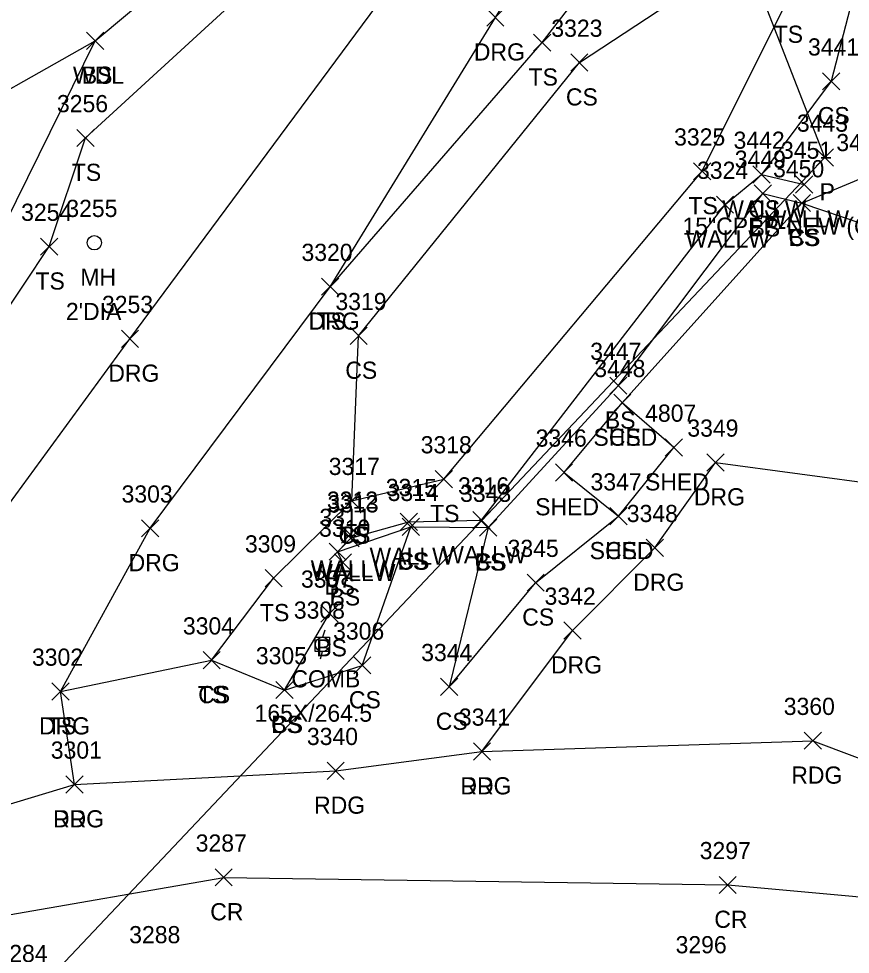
# Model space of a CAD drawing. Extents: x 49137 to 50946, y 9590 to 10709.
# Drawn here: x 50328.9 to 50425.7, y 9799.7 to 9908.7 of the extents above; entities that cross this region are included whole.
import ezdxf

# ---------------------------------------------------------------- set-up
doc = ezdxf.new("R2010")
doc.units = 0
for name, color, linetype in [('D_A', 7, 'Continuous'), ('D_C', 7, 'Continuous'), ('D_I', 7, 'Continuous'), ('D_TIC', 7, 'Continuous'), ('DCP', 7, 'Continuous'), ('L_A', 7, 'Continuous'), ('L_I', 7, 'Continuous'), ('L_TIC', 7, 'Continuous'), ('LAWA', 7, 'Continuous'), ('LBC', 7, 'Continuous'), ('LELB', 7, 'Continuous'), ('LW', 7, 'Continuous'), ('P_A', 7, 'Continuous'), ('P_I', 7, 'Continuous'), ('P_TIC', 7, 'Continuous'), ('PEU', 7, 'Continuous'), ('PRC', 7, 'Continuous'), ('R_A', 7, 'Continuous'), ('R_I', 7, 'Continuous'), ('R_TIC', 7, 'Continuous'), ('RDG', 7, 'Continuous'), ('U_A', 7, 'Continuous'), ('U_C', 7, 'Continuous'), ('U_I', 7, 'Continuous'), ('UP', 7, 'Continuous'), ('UUMH', 7, 'Continuous')]:
    doc.layers.add(name, color=color, linetype=linetype)

msp = doc.modelspace()

# ---------------------------------------------------------------- linework, layer by layer
at = {"layer": 'D_TIC'}
for points in [[(50421.72, 9891.52), (50423.72, 9893.52)], [(50423.72, 9891.52), (50421.72, 9893.52)]]:
    msp.add_lwpolyline(points, dxfattribs=at)
at = {"layer": 'DCP'}
msp.add_lwpolyline([(49941.69, 9827.48), (50059.34, 9808.37), (50181.4, 9733.09), (50281.74, 9743.29), (50422.72, 9892.52), (50122.34, 10663.61), (50179.93, 10552.61), (50179.64, 10394.45), (50122.34, 10285.07), (50121.56, 10284.35)], dxfattribs=at)
at = {"layer": 'L_TIC'}
for points in [[(50336.78, 9905.1), (50338.78, 9907.1)], [(50338.78, 9905.1), (50336.78, 9907.1)], [(50336.78, 9905.1), (50338.78, 9907.1)], [(50338.78, 9905.1), (50336.78, 9907.1)], [(50388.82, 9904.89), (50390.82, 9906.89)], [(50390.82, 9904.89), (50388.82, 9906.89)], [(50393.14, 9902.57), (50395.14, 9904.57)], [(50395.14, 9902.57), (50393.14, 9904.57)], [(50422.45, 9900.39), (50424.45, 9902.39)], [(50424.45, 9900.39), (50422.45, 9902.39)], [(50335.66, 9893.79), (50337.66, 9895.79)], [(50337.66, 9893.79), (50335.66, 9895.79)], [(50407.43, 9889.91), (50409.43, 9891.91)], [(50409.43, 9889.91), (50407.43, 9891.91)], [(50414.35, 9889.53), (50416.35, 9891.53)], [(50416.35, 9889.53), (50414.35, 9891.53)], [(50414.35, 9889.53), (50416.35, 9891.53)], [(50416.35, 9889.53), (50414.35, 9891.53)], [(50419.3, 9888.37), (50421.3, 9890.37)], [(50421.3, 9888.37), (50419.3, 9890.37)], [(50414.5, 9887.32), (50416.5, 9889.32)], [(50416.5, 9887.32), (50414.5, 9889.32)], [(50410.1, 9886.03), (50412.1, 9888.03)], [(50412.1, 9886.03), (50410.1, 9888.03)], [(50419.04, 9886.21), (50421.04, 9888.21)], [(50421.04, 9886.21), (50419.04, 9888.21)], [(50419.04, 9886.21), (50421.04, 9888.21)], [(50421.04, 9886.21), (50419.04, 9888.21)], [(50331.43, 9881.14), (50333.43, 9883.14)], [(50333.43, 9881.14), (50331.43, 9883.14)], [(50364.14, 9876.47), (50366.14, 9878.47)], [(50366.14, 9876.47), (50364.14, 9878.47)], [(50367.45, 9870.75), (50369.45, 9872.75)], [(50369.45, 9870.75), (50367.45, 9872.75)], [(50397.67, 9864.95), (50399.67, 9866.95)], [(50399.67, 9864.95), (50397.67, 9866.95)], [(50398.14, 9862.95), (50400.14, 9864.95)], [(50400.14, 9862.95), (50398.14, 9864.95)], [(50398.14, 9862.95), (50400.14, 9864.95)], [(50400.14, 9862.95), (50398.14, 9864.95)], [(50398.14, 9862.95), (50400.14, 9864.95)], [(50400.14, 9862.95), (50398.14, 9864.95)], [(50404.14, 9857.75), (50406.14, 9859.75)], [(50406.14, 9857.75), (50404.14, 9859.75)], [(50391.36, 9854.85), (50393.36, 9856.85)], [(50393.36, 9854.85), (50391.36, 9856.85)], [(50391.36, 9854.85), (50393.36, 9856.85)], [(50393.36, 9854.85), (50391.36, 9856.85)], [(50377.36, 9854.07), (50379.36, 9856.07)], [(50379.36, 9854.07), (50377.36, 9856.07)], [(50366.66, 9851.55), (50368.66, 9853.55)], [(50368.66, 9851.55), (50366.66, 9853.55)], [(50366.66, 9851.55), (50368.66, 9853.55)], [(50368.66, 9851.55), (50366.66, 9853.55)], [(50373.3, 9849.1), (50375.3, 9851.1)], [(50375.3, 9849.1), (50373.3, 9851.1)], [(50381.76, 9849.28), (50383.76, 9851.28)], [(50383.76, 9849.28), (50381.76, 9851.28)], [(50397.7, 9849.75), (50399.7, 9851.75)], [(50399.7, 9849.75), (50397.7, 9851.75)], [(50397.7, 9849.75), (50399.7, 9851.75)], [(50399.7, 9849.75), (50397.7, 9851.75)], [(50373.53, 9848.52), (50375.53, 9850.52)], [(50375.53, 9848.52), (50373.53, 9850.52)], [(50373.53, 9848.52), (50375.53, 9850.52)], [(50375.53, 9848.52), (50373.53, 9850.52)], [(50382.52, 9848.42), (50384.52, 9850.42)], [(50384.52, 9848.42), (50382.52, 9850.42)], [(50382.52, 9848.42), (50384.52, 9850.42)], [(50384.52, 9848.42), (50382.52, 9850.42)], [(50366.45, 9847.62), (50368.45, 9849.62)], [(50368.45, 9847.62), (50366.45, 9849.62)], [(50366.52, 9847.19), (50368.52, 9849.19)], [(50368.52, 9847.19), (50366.52, 9849.19)], [(50365.01, 9845.62), (50367.01, 9847.62)], [(50367.01, 9845.62), (50365.01, 9847.62)], [(50365.63, 9844.36), (50367.63, 9846.36)], [(50367.63, 9844.36), (50365.63, 9846.36)], [(50357.56, 9842.53), (50359.56, 9844.53)], [(50359.56, 9842.53), (50357.56, 9844.53)], [(50388.05, 9842.01), (50390.05, 9844.01)], [(50390.05, 9842.01), (50388.05, 9844.01)], [(50364.07, 9838.43), (50366.07, 9840.43)], [(50366.07, 9838.43), (50364.07, 9840.43)], [(50350.34, 9832.98), (50352.34, 9834.98)], [(50352.34, 9832.98), (50350.34, 9834.98)], [(50350.34, 9832.98), (50352.34, 9834.98)], [(50352.34, 9832.98), (50350.34, 9834.98)], [(50367.88, 9832.38), (50369.88, 9834.38)], [(50369.88, 9832.38), (50367.88, 9834.38)], [(50332.76, 9829.34), (50334.76, 9831.34)], [(50334.76, 9829.34), (50332.76, 9831.34)], [(50358.83, 9829.51), (50360.83, 9831.51)], [(50360.83, 9829.51), (50358.83, 9831.51)], [(50358.83, 9829.51), (50360.83, 9831.51)], [(50360.83, 9829.51), (50358.83, 9831.51)], [(50377.99, 9829.88), (50379.99, 9831.88)], [(50379.99, 9829.88), (50377.99, 9831.88)]]:
    msp.add_lwpolyline(points, dxfattribs=at)
at = {"layer": 'LAWA'}
msp.add_lwpolyline([(50269.38, 9910.32), (50295.29, 9895.71), (50319.1, 9895.53), (50337.78, 9906.1), (50359.68, 9924.43), (50374.53, 9947.77)], dxfattribs=at)
at = {"layer": 'LBC'}
for points in [[(50392.36, 9855.85), (50398.7, 9850.75), (50405.14, 9858.75), (50399.14, 9863.95)], [(50392.36, 9855.85), (50399.14, 9863.95)]]:
    msp.add_lwpolyline(points, dxfattribs=at)
at = {"layer": 'LELB'}
for points in [[(50367.66, 9852.55), (50368.45, 9871.75), (50394.14, 9903.57), (50411.12, 9914.74), (50423.73, 9947.13), (50430.73, 9954.36), (50446.65, 9958.12), (50469.81, 9972.61)], [(50333.76, 9830.34), (50351.34, 9833.98), (50358.56, 9843.53), (50367.66, 9852.55), (50378.36, 9855.07), (50408.43, 9890.91), (50418.35, 9910.87), (50422.96, 9927.17), (50439.15, 9946.64), (50446.65, 9958.12), (50488.28, 9966.36), (50511.34, 9965.5)], [(50365.14, 9877.47), (50389.82, 9905.89), (50402.42, 9922.22), (50417.66, 9947.41), (50430.73, 9954.36)], [(50479.65, 9953.58), (50457.74, 9952.02), (50443.92, 9943.89), (50428.75, 9921.97), (50423.45, 9901.39), (50415.35, 9890.53)], [(50314.49, 9855.16), (50332.43, 9882.14), (50336.66, 9894.79), (50365.35, 9921.11), (50382.8, 9943.34)], [(50287.76, 9883.23), (50308.87, 9867.11), (50313.84, 9877.34), (50325.98, 9882.23), (50337.78, 9906.1)], [(50399.14, 9863.95), (50420.04, 9887.21), (50427.36, 9890.26), (50434.83, 9897.64)], [(50359.83, 9830.51), (50365.07, 9839.43), (50366.63, 9845.36), (50366.01, 9846.62), (50374.53, 9849.52), (50383.52, 9849.42), (50398.67, 9865.95), (50415.5, 9888.32), (50420.04, 9887.21), (50434.24, 9882.39), (50442.54, 9877.68)], [(50383.52, 9849.42), (50378.99, 9830.88), (50389.05, 9843.01), (50398.7, 9850.75)], [(50351.34, 9833.98), (50359.83, 9830.51), (50368.88, 9833.38), (50374.53, 9849.52)]]:
    msp.add_lwpolyline(points, dxfattribs=at)
at = {"layer": 'LW'}
msp.add_lwpolyline([(50367.45, 9848.62), (50367.52, 9848.19), (50374.3, 9850.1), (50382.76, 9850.28), (50411.1, 9887.03), (50415.35, 9890.53), (50420.3, 9889.37)], dxfattribs=at)
at = {"layer": 'P_TIC'}
for points in [[(50420.32, 9823.61), (50422.32, 9825.61)], [(50422.32, 9823.61), (50420.32, 9825.61)], [(50381.81, 9822.36), (50383.81, 9824.36)], [(50383.81, 9822.36), (50381.81, 9824.36)], [(50364.78, 9820.11), (50366.78, 9822.11)], [(50366.78, 9820.11), (50364.78, 9822.11)], [(50334.39, 9818.52), (50336.39, 9820.52)], [(50336.39, 9818.52), (50334.39, 9820.52)], [(50351.75, 9807.7), (50353.75, 9809.7)], [(50353.75, 9807.7), (50351.75, 9809.7)], [(50410.41, 9806.82), (50412.41, 9808.82)], [(50412.41, 9806.82), (50410.41, 9808.82)]]:
    msp.add_lwpolyline(points, dxfattribs=at)
at = {"layer": 'PEU'}
msp.add_lwpolyline([(49941.83, 9610.06), (49990.09, 9639.04), (50024.75, 9652.6), (50065.89, 9663.6), (50106.75, 9669.47), (50143.68, 9687.26), (50173.12, 9705.67), (50199.31, 9725.1), (50238.44, 9758.01), (50268.02, 9782.89), (50296.91, 9803.77), (50321.98, 9815.49), (50335.39, 9819.52), (50365.78, 9821.11), (50382.81, 9823.36), (50421.32, 9824.61), (50445.25, 9815.6), (50461.95, 9809.8), (50483.11, 9806.63), (50497.86, 9807.55), (50514.33, 9805.13), (50518.4, 9805.51), (50536.96, 9801.1)], dxfattribs=at)
at = {"layer": 'PRC'}
msp.add_lwpolyline([(49946.14, 9603.32), (49990.57, 9628.34), (50029.06, 9644.26), (50067.71, 9652.16), (50111.82, 9660.88), (50152.59, 9679.83), (50181.44, 9691.98), (50206.17, 9716.71), (50246.84, 9750.25), (50275.55, 9774.21), (50303.89, 9794.63), (50325.93, 9804.02), (50352.75, 9808.7), (50411.41, 9807.82), (50440.83, 9805.17), (50459.62, 9800.88), (50480.38, 9795.99)], dxfattribs=at)
at = {"layer": 'R_TIC'}
for points in [[(50383.37, 9907.81), (50385.37, 9909.81)], [(50385.37, 9907.81), (50383.37, 9909.81)], [(50364.14, 9876.47), (50366.14, 9878.47)], [(50366.14, 9876.47), (50364.14, 9878.47)], [(50340.84, 9870.41), (50342.84, 9872.41)], [(50342.84, 9870.41), (50340.84, 9872.41)], [(50408.98, 9856.01), (50410.98, 9858.01)], [(50410.98, 9856.01), (50408.98, 9858.01)], [(50343.19, 9848.34), (50345.19, 9850.34)], [(50345.19, 9848.34), (50343.19, 9850.34)], [(50401.92, 9846.07), (50403.92, 9848.07)], [(50403.92, 9846.07), (50401.92, 9848.07)], [(50392.35, 9836.44), (50394.35, 9838.44)], [(50394.35, 9836.44), (50392.35, 9838.44)], [(50332.76, 9829.34), (50334.76, 9831.34)], [(50334.76, 9829.34), (50332.76, 9831.34)], [(50381.81, 9822.36), (50383.81, 9824.36)], [(50383.81, 9822.36), (50381.81, 9824.36)], [(50334.39, 9818.52), (50336.39, 9820.52)], [(50336.39, 9818.52), (50334.39, 9820.52)]]:
    msp.add_lwpolyline(points, dxfattribs=at)
at = {"layer": 'RDG'}
for points in [[(50261.11, 9892.73), (50266.99, 9900.96), (50287.76, 9883.23), (50308.32, 9860.48), (50314.49, 9855.16), (50323.34, 9846.19), (50341.84, 9871.41), (50375.36, 9916.69), (50389.32, 9936.91)], [(50335.39, 9819.52), (50333.76, 9830.34), (50344.19, 9849.34), (50365.14, 9877.47), (50384.37, 9908.81), (50396.05, 9927.82)], [(50382.81, 9823.36), (50393.35, 9837.44), (50402.92, 9847.07), (50409.98, 9857.01), (50429.63, 9854.36)]]:
    msp.add_lwpolyline(points, dxfattribs=at)
at = {"layer": 'UP'}
for p, q in [((50363.41, 9834.98), (50363.41, 9836.65)), ((50363.41, 9836.65), (50365.08, 9836.65)), ((50364.5, 9837.48), (50364.25, 9836.65)), ((50365.08, 9836.65), (50365.08, 9834.98)), ((50364.25, 9835.82), (50364.25, 9835.82)), ((50365.08, 9834.98), (50363.41, 9834.98)), ((50364, 9834.15), (50364.25, 9834.98))]:
    msp.add_line(p, q, dxfattribs=at)
msp.add_circle((50364.25, 9835.82), 0.833, dxfattribs=at)
at = {"layer": 'UUMH'}
for p, q in [((50337.69, 9882.59), (50337.69, 9882.59)), ((50338.53, 9882.59), (50338.53, 9882.59))]:
    msp.add_line(p, q, dxfattribs=at)
msp.add_circle((50337.69, 9882.59), 0.833, dxfattribs=at)

# ---------------------------------------------------------------- texts
at = {"layer": 'D_A'}
msp.add_text('P', height=2, dxfattribs=at).set_placement((50422.1, 9887.52))
at = {"layer": 'D_C'}
msp.add_text('15"CPEP-NEW (OUTLET)', height=2, dxfattribs=at).set_placement((50406.14, 9883.52))
at = {"layer": 'D_I'}
msp.add_text('3443', height=2, dxfattribs=at).set_placement((50419.46, 9895.52))
at = {"layer": 'L_A'}
for s, p in [('TS', (50416.76, 9905.87)), ('WDL', (50335.2, 9901.1)), ('BS', (50336.23, 9901.1)), ('TS', (50388.23, 9900.89)), ('CS', (50392.58, 9898.57)), ('CS', (50421.89, 9896.39)), ('TS', (50335.07, 9889.79)), ('TS', (50406.84, 9885.91)), ('WALLW', (50410.77, 9885.53)), ('CS', (50413.79, 9885.53)), ('WALLW', (50415.72, 9884.37)), ('BS', (50413.94, 9883.32)), ('WALLW', (50406.52, 9882.03)), ('CS', (50418.48, 9882.21)), ('BS', (50418.48, 9882.21)), ('TS', (50330.84, 9877.14)), ('TS', (50363.55, 9872.47)), ('CS', (50366.9, 9866.75)), ('BS', (50397.11, 9860.95)), ('SHED', (50395.78, 9858.95)), ('SHED', (50395.78, 9858.95)), ('CS', (50397.58, 9858.95)), ('SHED', (50401.78, 9853.75)), ('TS', (50376.77, 9850.07)), ('SHED', (50389, 9850.85)), ('SHED', (50389, 9850.85)), ('TS', (50366.07, 9847.55)), ('CS', (50366.1, 9847.55)), ('SHED', (50395.34, 9845.75)), ('CS', (50397.14, 9845.75)), ('WALLW', (50369.72, 9845.1)), ('CS', (50372.97, 9844.52)), ('BS', (50372.97, 9844.52)), ('WALLW', (50378.18, 9845.28)), ('CS', (50381.96, 9844.42)), ('BS', (50381.96, 9844.42)), ('WALLW', (50362.87, 9843.62)), ('WALLW', (50362.94, 9843.19)), ('BS', (50364.46, 9841.62)), ('BS', (50365.07, 9840.36)), ('TS', (50356.97, 9838.53)), ('CS', (50387.49, 9838.01)), ('BS', (50363.52, 9834.43)), ('TS', (50349.75, 9828.98)), ('CS', (50349.78, 9828.98)), ('CS', (50367.32, 9828.38)), ('CS', (50377.43, 9825.88)), ('TS', (50332.17, 9825.34)), ('CS', (50358.27, 9825.51)), ('BS', (50358.27, 9825.51))]:
    msp.add_text(s, height=2, dxfattribs=at).set_placement(p)
at = {"layer": 'L_I'}
for s, p in [('3323', (50390.88, 9906.57)), ('3441', (50420.75, 9904.39)), ('3256', (50333.34, 9897.79)), ('3325', (50405.17, 9893.91)), ('3442', (50412.09, 9893.53)), ('3442', (50412.09, 9893.53)), ('3451', (50417.61, 9892.37)), ('3456', (50424.05, 9893.26)), ('3456', (50424.05, 9893.26)), ('3449', (50412.23, 9891.32)), ('3450', (50416.69, 9890.21)), ('3450', (50416.69, 9890.21)), ('3324', (50407.84, 9890.03)), ('3254', (50329.17, 9885.14)), ('3320', (50361.8, 9880.47)), ('3319', (50365.75, 9874.75)), ('3447', (50395.41, 9868.95)), ('3448', (50395.88, 9866.95)), ('3448', (50395.88, 9866.95)), ('3448', (50395.88, 9866.95)), ('4807', (50401.8, 9861.75)), ('3346', (50389.05, 9858.85)), ('3346', (50389.05, 9858.85)), ('3318', (50375.67, 9858.07)), ('3317', (50364.97, 9855.55)), ('3317', (50364.97, 9855.55)), ('3315', (50371.61, 9853.1)), ('3316', (50380.02, 9853.28)), ('3347', (50395.44, 9853.75)), ('3347', (50395.44, 9853.75)), ('3314', (50371.83, 9852.52)), ('3314', (50371.83, 9852.52)), ('3343', (50380.26, 9852.42)), ('3343', (50380.26, 9852.42)), ('3312', (50364.76, 9851.62)), ('3313', (50364.83, 9851.19)), ('3311', (50363.89, 9849.62)), ('3310', (50363.85, 9848.36)), ('3309', (50355.22, 9846.53)), ('3345', (50385.79, 9846.01)), ('3307', (50361.74, 9842.43)), ('3304', (50348, 9836.98)), ('3304', (50348, 9836.98)), ('3306', (50365.48, 9836.38)), ('3305', (50356.49, 9833.51)), ('3305', (50356.49, 9833.51)), ('3344', (50375.73, 9833.88)), ('3302', (50330.43, 9833.34))]:
    msp.add_text(s, height=2, dxfattribs=at).set_placement(p)
at = {"layer": 'P_A'}
for s, p in [('RDG', (50418.81, 9819.61)), ('RDG', (50380.3, 9818.36)), ('RDG', (50363.27, 9816.11)), ('RDG', (50332.88, 9814.52)), ('CR', (50351.18, 9803.7)), ('CR', (50409.85, 9802.82))]:
    msp.add_text(s, height=2, dxfattribs=at).set_placement(p)
at = {"layer": 'P_I'}
for s, p in [('3360', (50417.93, 9827.61)), ('3341', (50380.12, 9826.36)), ('3340', (50362.43, 9824.11)), ('3301', (50332.62, 9822.52)), ('3287', (50349.49, 9811.7)), ('3297', (50408.15, 9810.82)), ('3288', (50341.75, 9801.03)), ('3296', (50405.34, 9799.86)), ('3284', (50326.3, 9798.84))]:
    msp.add_text(s, height=2, dxfattribs=at).set_placement(p)
at = {"layer": 'R_A'}
for p in [(50381.86, 9903.81), (50362.63, 9872.47), (50339.32, 9866.41), (50407.47, 9852.01), (50341.68, 9844.34), (50400.41, 9842.07), (50390.84, 9832.44), (50331.25, 9825.34), (50380.3, 9818.36), (50332.88, 9814.52)]:
    msp.add_text('DRG', height=2, dxfattribs=at).set_placement(p)
at = {"layer": 'R_I'}
for s, p in [('3320', (50361.8, 9880.47)), ('3253', (50338.58, 9874.41)), ('3349', (50406.71, 9860.01)), ('3303', (50340.86, 9852.34)), ('3348', (50399.66, 9850.07)), ('3342', (50390.09, 9840.44)), ('3302', (50330.43, 9833.34)), ('3341', (50380.12, 9826.36)), ('3301', (50332.62, 9822.52)), ('3288', (50341.75, 9801.03))]:
    msp.add_text(s, height=2, dxfattribs=at).set_placement(p)
at = {"layer": 'U_A'}
for s, p in [('MH', (50336.06, 9877.59)), ('COMB', (50360.63, 9830.82))]:
    msp.add_text(s, height=2, dxfattribs=at).set_placement(p)
at = {"layer": 'U_C'}
for s, p in [("2'DIA", (50334.38, 9873.59)), ('165X/264.5', (50356.34, 9826.82))]:
    msp.add_text(s, height=2, dxfattribs=at).set_placement(p)
at = {"layer": 'U_I'}
for s, p in [('3255', (50334.43, 9885.59)), ('3308', (50360.91, 9838.82))]:
    msp.add_text(s, height=2, dxfattribs=at).set_placement(p)

doc.saveas('drawing.dxf')
